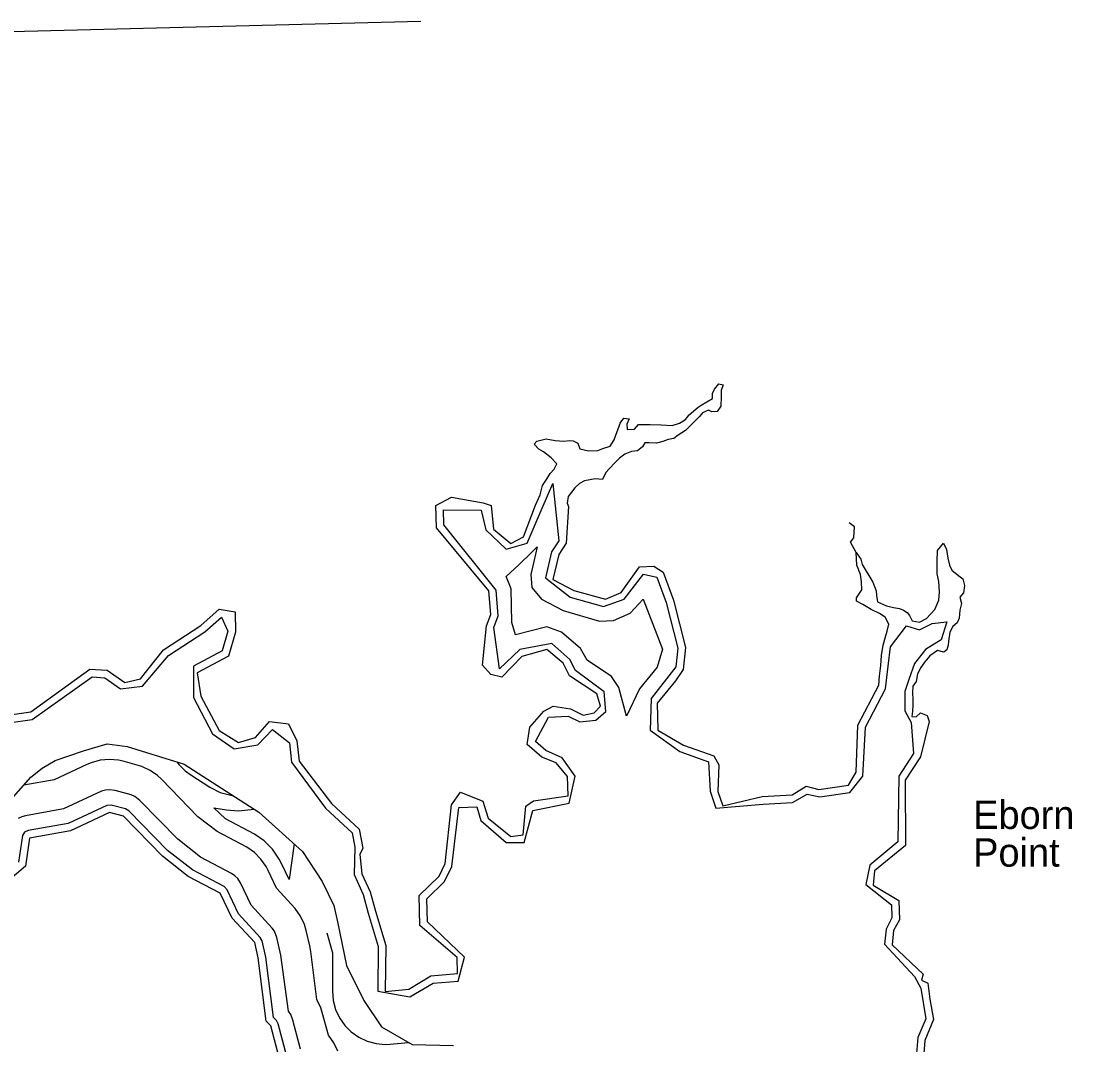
# Model space of a CAD drawing. Extents: x 2532689 to 2764727, y 536648 to 732970.
# Drawn here: x 2745107 to 2750660, y 671282 to 676695 of the extents above; entities that cross this region are included whole.
import ezdxf

# ---------------------------------------------------------------- set-up
doc = ezdxf.new("R2010")
doc.units = 0
for name, color, linetype in [('Exist Boundary Political CountyLine', 7, 'Continuous'), ('Exist Hydrographic Buffer Line', 7, 'Continuous'), ('Exist Hydrographic Point Label', 7, 'Continuous'), ('Exist Hydrographic River Shore', 7, 'Continuous'), ('Map Preparation Longitude Latitude Lines', 7, 'Continuous')]:
    doc.layers.add(name, color=color, linetype=linetype)

msp = doc.modelspace()

# ---------------------------------------------------------------- linework, layer by layer
at = {"layer": 'Exist Boundary Political CountyLine'}
msp.add_lwpolyline([(2744974.3, 672489), (2745159.5, 672697.4), (2745219.6, 672745.1), (2745286.8, 672785.5), (2745437.3, 672836.4), (2745562.5, 672872.9), (2745668.8, 672859.6), (2745969.7, 672766.9), (2746363.3, 672512.2), (2746594.8, 672303.7), (2746698.9, 672146.3), (2746759.5, 672018.5), (2746780, 671933.1), (2746826.3, 671701.5), (2746918.9, 671516.2), (2747011.4, 671377.3), (2747173.5, 671284.6), (2747391.7, 671278.4)], dxfattribs=at)
at = {"layer": 'Exist Hydrographic Buffer Line'}
for points in [[(2745040.6, 672984.8), (2745165.5, 673003), (2745482.7, 673227.8), (2745549.2, 673223.4), (2745632.8, 673164.6), (2745748.1, 673178.1), (2745887.1, 673339.9), (2746078.8, 673465.8), (2746167.2, 673542.8), (2746200.6, 673469.3), (2746169.3, 673365), (2746019, 673284.1), (2746018.3, 673118.5), (2746119.6, 672926), (2746234, 672846.4), (2746358.1, 672868.4), (2746436.2, 672949.5), (2746524.8, 672878.2), (2746536.1, 672776.9), (2746716.3, 672534), (2746856.2, 672402.7), (2746871.1, 672327.3), (2746868.1, 672183), (2746914.2, 672076.8), (2746941.3, 671979.2), (2746994, 671802.5), (2746991.9, 671565.5), (2747160.7, 671536.9), (2747284.7, 671608.1), (2747416.4, 671619.5), (2747450.8, 671745.6), (2747254.4, 671932.7), (2747251.3, 672054.9), (2747344.8, 672145.6), (2747384.2, 672224.4), (2747420.5, 672536.6), (2747515, 672541.3), (2747536.5, 672468.8), (2747669.6, 672352.1), (2747766.4, 672352.9), (2747812.1, 672521.8), (2748003.9, 672559.6), (2748034.8, 672702.1), (2747965.9, 672799.3), (2747879.8, 672838.5), (2747824.8, 672885.5), (2747893.9, 673014.9), (2747998.9, 673020.7), (2748060, 672990.2), (2748144.1, 672999), (2748197.6, 673044.6), (2748188.2, 673148.6), (2748036.7, 673260.8), (2748006.3, 673319.2), (2747911.8, 673403.3), (2747741.8, 673373.1), (2747635, 673269.5), (2747605.2, 673488.6), (2747628.2, 673551), (2747617.7, 673685.7), (2747341.3, 674030.7), (2747339.5, 674110.1), (2747538.8, 674108.5), (2747563, 674004.6), (2747670.8, 673902.2), (2747780.8, 673933.6), (2747861.5, 674119.1), (2747916.7, 674249.4)], [(2747916.7, 674249.4), (2747948.1, 673947.6), (2747910.4, 673888.2), (2747879, 673750.8), (2748009.2, 673648.7), (2748185.3, 673599.6), (2748294, 673637.8), (2748395.9, 673770.5), (2748467.1, 673755.2), (2748515.5, 673621.2), (2748578.2, 673379.9), (2748567.1, 673281.6), (2748436.9, 673113), (2748432, 672945.5), (2748587.6, 672832.3), (2748739.4, 672778.2), (2748749, 672622.7), (2748778.3, 672533.3), (2749028.7, 672554.9), (2749183.3, 672564.4), (2749261.4, 672607.1), (2749327.7, 672593.4), (2749485.6, 672616.2), (2749554.3, 672702.6), (2749568.4, 672961.5), (2749674.8, 673165), (2749689, 673284.2), (2749701.9, 673385.8), (2749785.1, 673497.5), (2749853.8, 673476.8), (2749920.7, 673509.1), (2749999.2, 673518.7), (2749968.3, 673423), (2749886.6, 673371.9), (2749828.4, 673298.9), (2749797.4, 673213), (2749777.6, 673149.6), (2749776.9, 673047.5), (2749810.6, 672986.6), (2749822.7, 672821.8), (2749745.4, 672702.8), (2749740, 672355.1), (2749591.6, 672232.4), (2749570.2, 672129.5), (2749706.4, 672022.7), (2749707.8, 671954), (2749677.5, 671894.1), (2749670.1, 671815), (2749828.6, 671643.9), (2749861.8, 671581.5), (2749887.3, 671420.8), (2749845.2, 671321.7), (2749836, 671216.4)], [(2748306.3, 673019.5), (2748265.1, 673171.1), (2748227, 673229.2), (2748098.2, 673316), (2748062.7, 673377.9), (2747963.7, 673464.3), (2747885.9, 673492.9), (2747719.9, 673450), (2747701, 673515), (2747697.5, 673692.7), (2747670.4, 673758.8), (2747736.9, 673820.5), (2747803.5, 673885.2), (2747835.1, 673915.6), (2747817.1, 673838.2), (2747800.9, 673768.4), (2747805.2, 673700.9), (2747857.9, 673638.1), (2747971.9, 673577.9), (2748164.2, 673522.5), (2748236.8, 673525.5), (2748326.2, 673564.6), (2748394.9, 673638.5), (2748497, 673374.1), (2748468.5, 673278.3), (2748375, 673163.6), (2748306.3, 673019.5)], [(2746780.9, 671249.3), (2746760.4, 671293.5), (2746732.3, 671333.5), (2746698.9, 671453), (2746690.9, 671478.8), (2746670.6, 671522.3), (2746638.6, 671776.6), (2746633.7, 671805.2), (2746614.6, 671886.5), (2746605, 671918.6), (2746584.5, 671962.9), (2746556.4, 672002.8), (2746456.9, 672110.9), (2746413.5, 672203.7), (2746402.4, 672224.8), (2746374.3, 672264.8), (2746339.9, 672299.3), (2746299.9, 672327.3), (2746143.2, 672409.6), (2746042.1, 672488.3), (2745849.6, 672686.2), (2745828.9, 672705.5), (2745788.9, 672733.5), (2745744.6, 672754.1), (2745720.8, 672761.6), (2745646, 672781.6), (2745622.4, 672786.7), (2745573.8, 672790.9), (2745525.4, 672786.7), (2745478, 672774), (2745454.6, 672764.3), (2745282.4, 672683.2), (2745121.5, 672654.7)], [(2745931, 672778.9), (2745940.4, 672764.9), (2745974.9, 672730.4), (2746003.6, 672709.3), (2746104.7, 672644.5), (2746160, 672616.9), (2746230.4, 672598.2)], [(2746583.7, 671259.7), (2746544.1, 671413.1), (2746532, 671443), (2746519.9, 671460.2), (2746479.9, 671756.5), (2746458.6, 671850.2), (2746445.9, 671882.8), (2746434, 671900), (2746322.6, 672020.5), (2746268.7, 672135.8), (2746251.9, 672161.9), (2746237.1, 672176.7), (2746219.9, 672188.7), (2746056.1, 672274.5), (2745935.1, 672368.9), (2745735, 672574.7), (2745708.9, 672594.9), (2745689.8, 672603.7), (2745604.5, 672626.9), (2745573.8, 672630.9), (2745553.1, 672629.1), (2745532.8, 672623.7), (2745331.2, 672529.4), (2745130.9, 672493.8), (2745110.8, 672488.4), (2745091.9, 672479.6)], [(2746557, 671162.9), (2746511.1, 671220.6), (2746466.6, 671393), (2746456.3, 671411.2), (2746440.9, 671426.8), (2746400.6, 671746.5), (2746380.9, 671832), (2746371.2, 671850), (2746255.4, 671975.3), (2746196.1, 672101.8), (2746179.9, 672119.4), (2746012.6, 672206.9), (2745881.6, 672309.2), (2745677.5, 672518.9), (2745659.1, 672529.7), (2745584, 672549.6), (2745560, 672548.5), (2745355.6, 672452.4), (2745144.8, 672415), (2745126.2, 672406.3), (2745114.5, 672389.4), (2745093.3, 672247.7)], [(2746524.2, 672156.1), (2746485.9, 672237.7), (2746471.7, 672264.8), (2746435.6, 672316.2), (2746391.3, 672360.6), (2746339.9, 672396.5), (2746186.7, 672477.1), (2746126.4, 672535.3), (2746193.4, 672525.6), (2746255.8, 672520), (2746339.6, 672527.5)], [(2746549.5, 672344.5), (2746524.2, 672156.1)], [(2746722.4, 671873.8), (2746753.7, 671768.6), (2746752, 671567.4), (2746756.1, 671516.5), (2746768.8, 671469.3), (2746789.3, 671425.1), (2746817.4, 671385.1), (2746851.9, 671350.6), (2746891.9, 671322.6), (2746936.1, 671302), (2746983.5, 671289.4), (2747031.9, 671285.1), (2747057.9, 671286.3), (2747154.8, 671295.3)]]:
    msp.add_lwpolyline(points, dxfattribs=at)
at = {"layer": 'Exist Hydrographic River Shore'}
for points in [[(2747824.6, 674134.7), (2747850.3, 674189.8), (2747862.4, 674238.4), (2747883.1, 674271.2), (2747903.8, 674302.2), (2747924.9, 674325.1), (2747937.6, 674353.6), (2747908.3, 674386.4), (2747867.1, 674416.8), (2747842.7, 674431.8), (2747817.7, 674456.9), (2747832.8, 674473.5), (2747882.3, 674485.6), (2747928.6, 674477.4), (2747974.9, 674473.3), (2748004.7, 674476.5), (2748024.6, 674475.3), (2748049.2, 674462.3), (2748060.4, 674432.8), (2748104.9, 674422.5), (2748154.6, 674424.6), (2748182, 674435.7), (2748219.6, 674447.3), (2748240.3, 674480.1), (2748251.1, 674510.6), (2748265.5, 674547.2), (2748272.7, 674569.6), (2748291.5, 674594.4), (2748319.8, 674591.6), (2748308.8, 674563.1), (2748310, 674535.1), (2748347.9, 674536.6), (2748368.8, 674561.5), (2748430.8, 674562), (2748488.8, 674560.4), (2748547, 674556.8), (2748586.6, 674568.3), (2748617.6, 674587.7), (2748636.6, 674612.5), (2748685, 674652.5), (2748700.6, 674663.2), (2748761.1, 674699.7), (2748760.1, 674725.7), (2748771.2, 674748.2), (2748793.9, 674777.1), (2748816.7, 674772.1)], [(2748816.7, 674772.1), (2748807.2, 674741.6), (2748806.6, 674707.6), (2748804.6, 674659.4), (2748785.9, 674630.6), (2748757.8, 674629.5), (2748739.6, 674636.7), (2748708, 674623.5), (2748692.8, 674604.8), (2748658.4, 674571.3), (2748644.8, 674556.8), (2748618.2, 674529.6), (2748579, 674506), (2748555.9, 674487), (2748526.1, 674481.8), (2748498.4, 674472.7), (2748464.8, 674463.3), (2748424.8, 674465.6), (2748402.9, 674464.7), (2748391.6, 674444.2), (2748364.5, 674423.1), (2748332.6, 674419.8), (2748297.3, 674404.4), (2748270, 674383.2), (2748247, 674360.2), (2748214.6, 674326.8), (2748197.4, 674308.1), (2748178.8, 674271.4), (2748140.6, 674273.8), (2748085.1, 674263.5), (2748057.6, 674250.4), (2748032.6, 674227.3), (2747998.5, 674181.9), (2747992.2, 674145.5), (2748000.6, 674127.8)], [(2747814.8, 672572), (2747997.9, 672599.1), (2747994.8, 672700.8), (2747935, 672773.9), (2747858.9, 672803.7), (2747782, 672869.5), (2747795.9, 672962.1), (2747868.9, 673047.1), (2747919, 673072.1), (2748010.8, 673059.4), (2748077.9, 673026), (2748135.9, 673038.2), (2748168.9, 673072.3), (2748149.9, 673137.3), (2748005.9, 673233.3), (2747970.8, 673300.8), (2747885.9, 673372.8), (2747752.9, 673334.7), (2747647.9, 673225.4), (2747588.8, 673239.4), (2747546, 673290.2), (2747565.9, 673497.8), (2747588.8, 673557.9), (2747578, 673682.2), (2747301.8, 674015.8), (2747298.9, 674134), (2747380.9, 674176.8), (2747548.8, 674147.4), (2747590.9, 674132.7), (2747602.8, 674008.4), (2747695.9, 673933.3), (2747761.9, 673968.8), (2747824.6, 674134.7)], [(2748000.6, 674127.8), (2747987.9, 673935.2), (2747947.9, 673874.6), (2747917.9, 673742), (2748027.8, 673684.1), (2748195.8, 673638.2), (2748277.8, 673674.4), (2748374.8, 673809.7), (2748449.8, 673812.7), (2748499.9, 673781.9), (2748553.8, 673633.1), (2748618.8, 673382.8), (2748605.9, 673267.3), (2748564.9, 673206.6), (2748467.9, 673087.8), (2748472, 672946.7), (2748607.9, 672866.8), (2748766.9, 672810.9), (2748793.9, 672762.7), (2748789, 672621.3), (2748815.9, 672546.8)], [(2749519.2, 673885.9), (2749490.5, 673940), (2749507.7, 673962.7), (2749511.2, 674020.9), (2749482.3, 674041.8)], [(2749519.2, 673885.9), (2749544.6, 673850.6), (2749551.8, 673820.8), (2749607.6, 673728.9), (2749625.4, 673681.6), (2749626.4, 673657.6), (2749631.6, 673623.8), (2749680.4, 673603.7), (2749716.9, 673595.2), (2749749.1, 673588.6), (2749769.4, 673579.4), (2749789.9, 673568.2), (2749802.4, 673552.7), (2749815.7, 673523.2), (2749853.8, 673516.7), (2749891.2, 673536.2), (2749935.2, 673584.1), (2749957.2, 673633.1), (2749959.4, 673677.2), (2749957.2, 673731.2), (2749947.3, 673772.8), (2749946.9, 673836.9), (2749948.6, 673895.1), (2749981, 673934.5)], [(2749981, 673934.5), (2749996.3, 673901.1), (2750004.1, 673855.3), (2750013.6, 673817.6), (2750024.6, 673792.1), (2750062, 673761.6), (2750082.5, 673746.4), (2750091.9, 673710.7), (2750087.4, 673672.4), (2750068.3, 673649.7), (2750075.7, 673615.9), (2750067.1, 673579.5), (2750064.8, 673537.3), (2750054, 673512.8), (2750030.6, 673493.9), (2750014, 673463.2), (2750007.8, 673416.9), (2750006.6, 673394.8), (2749999.6, 673370.5), (2749982.2, 673357.7), (2749950, 673366.4), (2749909, 673338.8), (2749882.3, 673307.6), (2749861.6, 673276.7), (2749843, 673243.9), (2749836.4, 673203.6), (2749819.6, 673178.9), (2749816.9, 673142.7), (2749818.4, 673108.8), (2749819.6, 673078.7), (2749816.9, 673046.6), (2749813.8, 673018.4), (2749836.2, 673017.3), (2749859.2, 673038.3), (2749895.7, 673023.7), (2749904.9, 672992.1)], [(2749639.3, 673183.5), (2749643.7, 673231.7), (2749649.2, 673288.1), (2749653.1, 673340.3), (2749662.9, 673394.7), (2749675.2, 673439.3), (2749683.4, 673469.8), (2749692.5, 673506.1), (2749673, 673543.3), (2749642.2, 673562.1), (2749599.4, 673584.4), (2749554.5, 673610.6), (2749521.6, 673627.3), (2749520.8, 673645.3), (2749549.1, 673688.5), (2749547.5, 673730.5), (2749542, 673768.3), (2749524.1, 673817.7), (2749519.2, 673885.9)], [(2745034.9, 673024.4), (2745159.8, 673042.6), (2745470.8, 673268.6), (2745562.9, 673262.5), (2745655.8, 673197.3), (2745738.8, 673217.1), (2745859.8, 673369.8), (2746056.9, 673499.2), (2746154.9, 673585.3), (2746237.9, 673572.2), (2746240.8, 673463.9), (2746202.9, 673337.6), (2746037.8, 673248.9), (2746057.9, 673124.9), (2746154.9, 672945), (2746255.8, 672880.1), (2746346.8, 672906.8), (2746419.8, 672991.8), (2746520.9, 672979.5), (2746563.8, 672889.3), (2746575.9, 672781.3), (2746747.9, 672558.4), (2746892.9, 672423.1), (2746913, 672322.1), (2746897, 672288.6), (2746907.9, 672187.2), (2746951.9, 672090.6), (2746979.8, 671989.9), (2747034, 671808.2), (2747031.9, 671565.1), (2747157, 671576.7), (2747271.8, 671647.1)], [(2748815.9, 672546.8), (2749023, 672594.7), (2749180.9, 672604.4), (2749254.9, 672650), (2749321.9, 672633), (2749479.8, 672655.8), (2749520, 672723.1), (2749528.8, 672972), (2749639.3, 673183.5)], [(2749904.9, 672992.1), (2749860, 672805.8), (2749779, 672681), (2749780, 672336.3), (2749617, 672201.6), (2749610, 672125.8), (2749746, 672045.9), (2749748, 671944.2), (2749716.9, 671887.1), (2749709.9, 671811.3)], [(2747271.8, 671647.1), (2747412.9, 671659.3), (2747410.8, 671744.6), (2747214.8, 671914), (2747210.9, 672071.4), (2747316.9, 672174.3), (2747347.9, 672241.2), (2747381.9, 672551.3), (2747429.9, 672618.9), (2747547.8, 672571.1), (2747574.9, 672480.3), (2747694.8, 672383.3), (2747760.9, 672392.5), (2747774, 672544.1), (2747814.8, 672572)], [(2746475, 671201), (2746427.8, 671383), (2746403, 671408.3), (2746361, 671741.6), (2746341.9, 671822.9), (2746222, 671952.7), (2746159.8, 672084.8), (2745990.9, 672173.2), (2745854.9, 672279.3), (2745648.8, 672491), (2745573.8, 672510.9), (2745367.9, 672414), (2745151.8, 672375.7), (2745130.9, 672227), (2744926.8, 672054.6)], [(2749709.9, 671811.3), (2749872.9, 671657), (2749864.9, 671623.9), (2749898.9, 671608.8), (2749909, 671523.8), (2749928.9, 671416.2), (2749881.9, 671306), (2749876, 671213.8), (2750026.9, 671177.2), (2750095, 671127.4), (2750133.9, 670912.3), (2749938.9, 670382.3), (2749883, 670307.7), (2749833.9, 670263.1), (2749693.1, 670227.9), (2749652.1, 670193.4), (2749630.9, 670057.9)]]:
    msp.add_lwpolyline(points, dxfattribs=at)
at = {"layer": 'Map Preparation Longitude Latitude Lines'}
msp.add_lwpolyline([(2723311.2, 676099.1), (2743239.8, 676592.7), (2747219.8, 676694.6)], dxfattribs=at)

# ---------------------------------------------------------------- texts
at = {"layer": 'Exist Hydrographic Point Label'}
for s, p in [('Eborn', (2750137.8, 672423.7)), ('Point', (2750137.8, 672224.5))]:
    msp.add_text(s, height=150, dxfattribs=at).set_placement(p)

doc.saveas('drawing.dxf')
